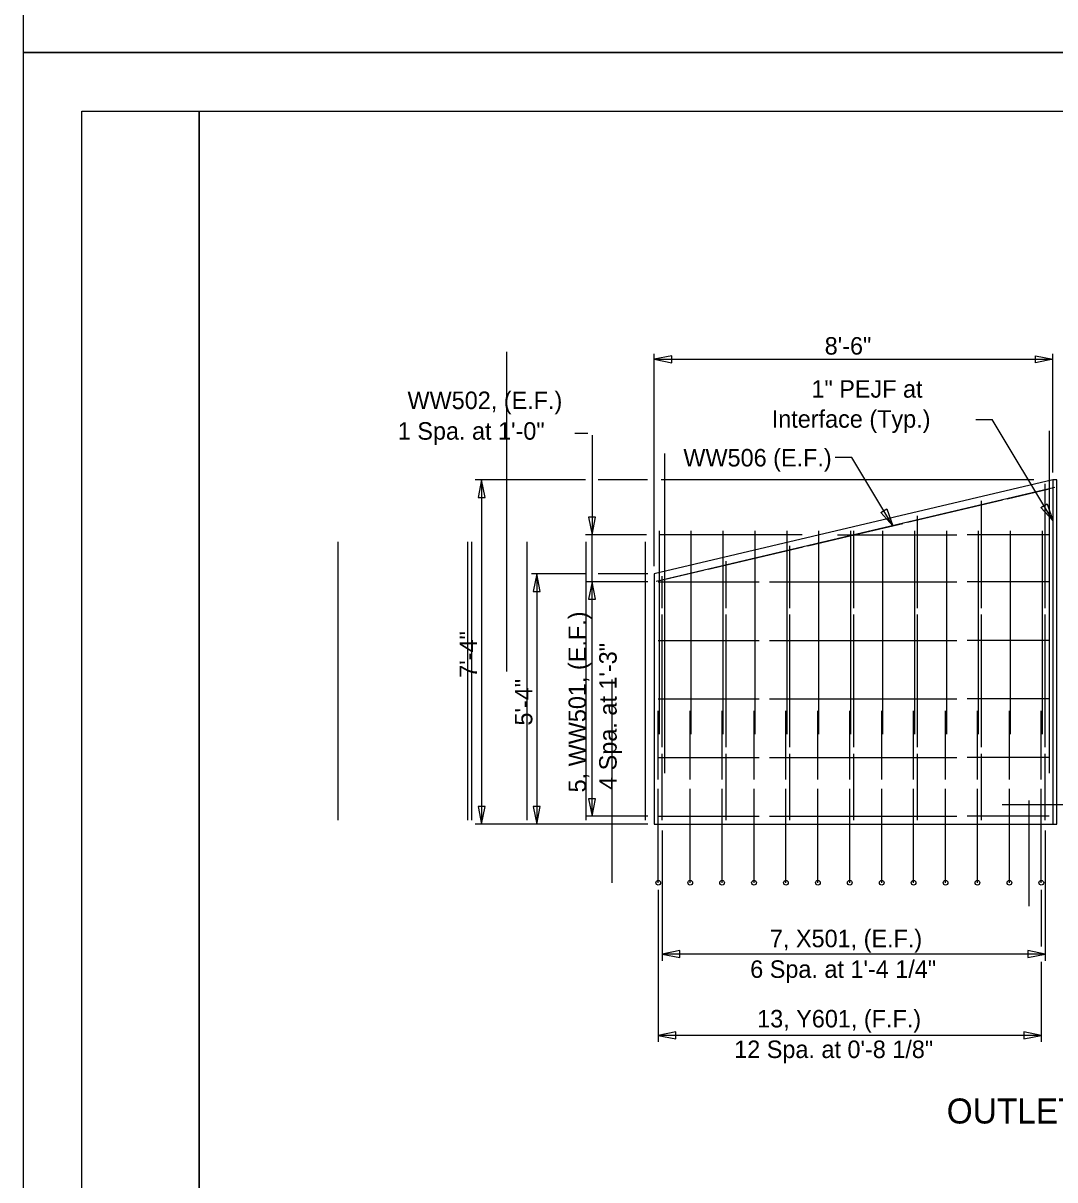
# Model space of a CAD drawing. Extents: x -1609 to 1184, y -412 to 394.
# Drawn here: x 479.73 to 501.73, y 256.15 to 280.8 of the extents above; entities that cross this region are included whole.
import ezdxf

# ---------------------------------------------------------------- set-up
doc = ezdxf.new("R2010")
doc.units = 0
for name, color, linetype in [('DR_P_Culvert', 7, 'Continuous'), ('DR_P_Headwall', 7, 'Continuous'), ('SH_Border', 7, 'Continuous'), ('SH_Cut_Line', 7, 'Continuous'), ('ST_Details', 7, 'Continuous'), ('ST_Text', 7, 'Continuous')]:
    doc.layers.add(name, color=color, linetype=linetype)

msp = doc.modelspace()

# ---------------------------------------------------------------- linework, layer by layer
at = {"layer": 'DR_P_Culvert'}
for p, q in [((500.605, 264.151), (512.272, 264.151)), ((501.17, 264.234), (501.17, 261.987))]:
    msp.add_line(p, q, dxfattribs=at)
msp.add_lwpolyline([(501.772, 271.068), (501.687, 271.068), (501.687, 263.734), (501.772, 263.734)], close=True, dxfattribs=at)
at = {"layer": 'DR_P_Headwall'}
for p, q in [((501.687, 271.068), (493.187, 269.067)), ((501.687, 271.068), (501.687, 263.734)), ((493.187, 269.067), (493.187, 263.734))]:
    msp.add_line(p, q, dxfattribs=at)
at = {"layer": 'SH_Border'}
for points in [[(480.98, 278.93), (483.48, 278.93), (483.48, 226.43), (480.98, 226.43)], [(483.48, 278.93), (563.48, 278.93), (563.48, 226.43), (483.48, 226.43)]]:
    msp.add_lwpolyline(points, close=True, dxfattribs=at)
at = {"layer": 'SH_Cut_Line'}
for points in [[(479.73, 280.18), (564.73, 280.18), (564.73, 335.18), (479.73, 335.18)], [(479.73, 225.18), (564.73, 225.18), (564.73, 280.18), (479.73, 280.18)]]:
    msp.add_lwpolyline(points, close=True, dxfattribs=at)
at = {"layer": 'ST_Details'}
for p, q in [((490.034, 273.798), (490.034, 266.984)), ((501.605, 272.117), (501.605, 264.818)), ((493.401, 271.632), (493.401, 264.818)), ((493.288, 269.984), (493.288, 265.651)), ((493.969, 269.984), (493.969, 265.651)), ((494.649, 269.984), (494.649, 265.651)), ((495.33, 269.984), (495.33, 265.651)), ((496.011, 269.984), (496.011, 265.651)), ((496.691, 269.984), (496.691, 265.651)), ((497.372, 269.984), (497.372, 265.651)), ((498.052, 269.984), (498.052, 265.651)), ((498.733, 269.984), (498.733, 265.651)), ((499.414, 269.984), (499.414, 265.651)), ((500.094, 269.984), (500.094, 265.651)), ((500.775, 269.984), (500.775, 265.651)), ((501.455, 269.984), (501.455, 265.651)), ((497.092, 269.9), (499.64, 269.9)), ((501.606, 269.9), (499.856, 269.9)), ((493.272, 268.9), (495.424, 268.9)), ((501.606, 268.9), (499.856, 268.9)), ((493.272, 267.65), (495.424, 267.65)), ((501.606, 267.65), (499.856, 267.65)), ((492.28, 266.817), (492.28, 262.483)), ((493.272, 266.4), (495.424, 266.4)), ((501.606, 266.4), (499.856, 266.4)), ((493.272, 264.684), (493.272, 266.15)), ((493.952, 264.684), (493.952, 266.15)), ((494.633, 264.684), (494.633, 266.15)), ((495.313, 264.684), (495.313, 266.15)), ((495.994, 264.684), (495.994, 266.15)), ((496.674, 264.684), (496.674, 266.15)), ((497.355, 264.684), (497.355, 266.15)), ((498.036, 264.684), (498.036, 266.15)), ((498.716, 264.684), (498.716, 266.15)), ((499.397, 264.684), (499.397, 266.15)), ((500.077, 264.684), (500.077, 266.15)), ((500.758, 264.684), (500.758, 266.15)), ((501.439, 264.684), (501.439, 266.15)), ((493.272, 265.15), (495.424, 265.15)), ((501.606, 265.15), (499.856, 265.15)), ((493.272, 263.9), (495.424, 263.9)), ((495.64, 263.9), (499.64, 263.9)), ((501.606, 263.9), (499.856, 263.9)), ((493.187, 263.734), (501.772, 263.734))]:
    msp.add_line(p, q, dxfattribs=at)
for points in [[(495.64, 268.9), (499.64, 268.9)], [(495.64, 267.65), (499.64, 267.65)], [(495.64, 266.4), (499.64, 266.4)], [(495.64, 265.15), (499.64, 265.15)], [(493.272, 262.484), (493.272, 264.484)], [(493.952, 262.484), (493.952, 264.484)], [(494.633, 262.484), (494.633, 264.484)], [(495.313, 262.484), (495.313, 264.484)], [(495.994, 262.484), (495.994, 264.484)], [(496.674, 262.484), (496.674, 264.484)], [(497.355, 262.484), (497.355, 264.484)], [(498.036, 262.484), (498.036, 264.484)], [(498.716, 262.484), (498.716, 264.484)], [(499.397, 262.484), (499.397, 264.484)], [(500.077, 262.484), (500.077, 264.484)], [(500.758, 262.484), (500.758, 264.484)], [(501.439, 262.484), (501.439, 264.484)]]:
    msp.add_lwpolyline(points, dxfattribs=at)
for centre in [(493.272, 262.484), (493.952, 262.484), (494.633, 262.484), (495.313, 262.484), (495.994, 262.484), (496.674, 262.484), (497.355, 262.484), (498.036, 262.484), (498.716, 262.484), (499.397, 262.484), (500.077, 262.484), (500.758, 262.484), (501.439, 262.484)]:
    msp.add_circle(centre, 0.0502, dxfattribs=at)
at = {"layer": 'ST_Text'}
for p, q in [((493.187, 269.232), (493.187, 273.759)), ((501.687, 271.226), (501.687, 273.759)), ((493.187, 273.64), (501.687, 273.64)), ((500.046, 272.354), (500.394, 272.354)), ((501.687, 270.201), (500.394, 272.354)), ((491.491, 272.068), (491.769, 272.068)), ((491.859, 272.023), (491.859, 269.9)), ((497.402, 271.549), (497.044, 271.549)), ((498.276, 270.093), (497.402, 271.549)), ((491.721, 271.068), (489.367, 271.068)), ((489.504, 271.068), (489.504, 263.734)), ((493.045, 271.068), (491.989, 271.068)), ((501.28, 271.068), (493.336, 271.068)), ((501.522, 268.339), (501.522, 270.984)), ((501.726, 270.906), (493.226, 268.905)), ((500.714, 270.667), (501.604, 270.877)), ((500.161, 268.339), (500.161, 270.623)), ((498.8, 268.339), (498.8, 270.302)), ((497.439, 268.339), (497.439, 269.982)), ((486.438, 269.752), (486.438, 263.817)), ((489.202, 269.752), (489.202, 263.817)), ((489.288, 269.752), (489.288, 263.817)), ((490.466, 269.752), (490.466, 263.817)), ((493.022, 269.9), (491.721, 269.9)), ((491.73, 269.752), (491.73, 263.817)), ((491.859, 268.9), (491.859, 269.9)), ((492.994, 269.752), (492.994, 263.817)), ((496.339, 269.9), (493.291, 269.9)), ((496.077, 268.339), (496.077, 269.662)), ((494.716, 268.339), (494.716, 269.341)), ((491.721, 269.067), (490.569, 269.067)), ((490.682, 269.067), (490.682, 263.734)), ((493.048, 269.067), (491.989, 269.067)), ((493.271, 268.915), (494.238, 269.143)), ((493.355, 268.339), (493.355, 269.021)), ((493.048, 268.9), (491.721, 268.9)), ((491.859, 263.9), (491.859, 268.9)), ((493.355, 265.372), (493.355, 268.198)), ((494.716, 265.372), (494.716, 268.198)), ((496.077, 265.372), (496.077, 268.198)), ((497.439, 265.372), (497.439, 268.198)), ((498.8, 265.372), (498.8, 268.198)), ((500.161, 265.372), (500.161, 268.198)), ((501.522, 265.372), (501.522, 268.198)), ((493.355, 263.817), (493.355, 265.23)), ((494.716, 263.817), (494.716, 265.23)), ((496.077, 263.817), (496.077, 265.23)), ((497.439, 263.817), (497.439, 265.23)), ((498.8, 263.817), (498.8, 265.23)), ((500.161, 263.817), (500.161, 265.23)), ((501.522, 263.817), (501.522, 265.23)), ((493.048, 263.9), (491.721, 263.9)), ((493.048, 263.734), (489.367, 263.734)), ((493.355, 263.597), (493.355, 260.82)), ((501.522, 263.597), (501.522, 260.82)), ((493.272, 262.331), (493.272, 259.094)), ((501.439, 262.331), (501.439, 261.126)), ((501.522, 260.963), (493.355, 260.963)), ((501.439, 260.795), (501.439, 259.094)), ((501.439, 259.231), (493.272, 259.231))]:
    msp.add_line(p, q, dxfattribs=at)
for points in [[(493.561, 273.715), (493.187, 273.64), (493.561, 273.565)], [(501.314, 273.715), (501.687, 273.64), (501.314, 273.565)], [(489.579, 270.694), (489.504, 271.068), (489.43, 270.694)], [(501.56, 270.56), (501.687, 270.201), (501.432, 270.483)], [(491.784, 270.274), (491.859, 269.9), (491.933, 270.274)], [(498.148, 270.452), (498.276, 270.093), (498.02, 270.376)], [(490.756, 268.693), (490.682, 269.067), (490.607, 268.693)], [(491.933, 268.527), (491.859, 268.9), (491.784, 268.527)], [(489.43, 264.107), (489.504, 263.734), (489.579, 264.107)], [(490.607, 264.107), (490.681, 263.734), (490.756, 264.107)], [(491.784, 264.274), (491.859, 263.9), (491.933, 264.274)], [(493.729, 261.038), (493.355, 260.963), (493.729, 260.888)], [(501.149, 260.888), (501.522, 260.963), (501.149, 261.038)], [(493.645, 259.305), (493.272, 259.231), (493.645, 259.156)], [(501.065, 259.156), (501.439, 259.231), (501.065, 259.305)]]:
    msp.add_lwpolyline(points, close=True, dxfattribs=at)
for points in [[(498.589, 270.167), (500.612, 270.644)], [(497.476, 269.905), (498.488, 270.143)], [(496.464, 269.667), (497.475, 269.905)], [(494.339, 269.167), (496.362, 269.643)]]:
    msp.add_lwpolyline(points, dxfattribs=at)

# ---------------------------------------------------------------- texts
for s, height, p in [('8\'-6"', 0.3733, (496.82, 273.74)), ('1" PEJF at', 0.3733, (496.537, 272.822)), ('WW502, (E.F.)', 0.37335, (487.925, 272.579)), ('Interface (Typ.)', 0.37335, (495.691, 272.182)), ('1 Spa. at 1\'-0"', 0.37335, (487.718, 271.926)), ('WW506 (E.F.)', 0.37335, (493.807, 271.356)), ('7, X501, (E.F.)', 0.37335, (495.652, 261.109)), ('6 Spa. at 1\'-4 1/4"', 0.37335, (495.232, 260.456)), ('13, Y601, (F.F.)', 0.37335, (495.38, 259.4)), ('12 Spa. at 0\'-8 1/8"', 0.37335, (494.891, 258.747)), ('OUTLET WINGWALL ELEVATION', 0.53335, (499.421, 257.352))]:
    msp.add_text(s, height=height, dxfattribs=at).set_placement(p)
for s, height, p in [('5, WW501, (E.F.)', 0.37335, (491.732, 264.409)), ('7\'-4"', 0.3733, (489.407, 266.852)), ('4 Spa. at 1\'-3"', 0.37335, (492.385, 264.463)), ('5\'-4"', 0.3733, (490.587, 265.834))]:
    msp.add_text(s, height=height, rotation=90, dxfattribs=at).set_placement(p)

doc.saveas('drawing.dxf')
